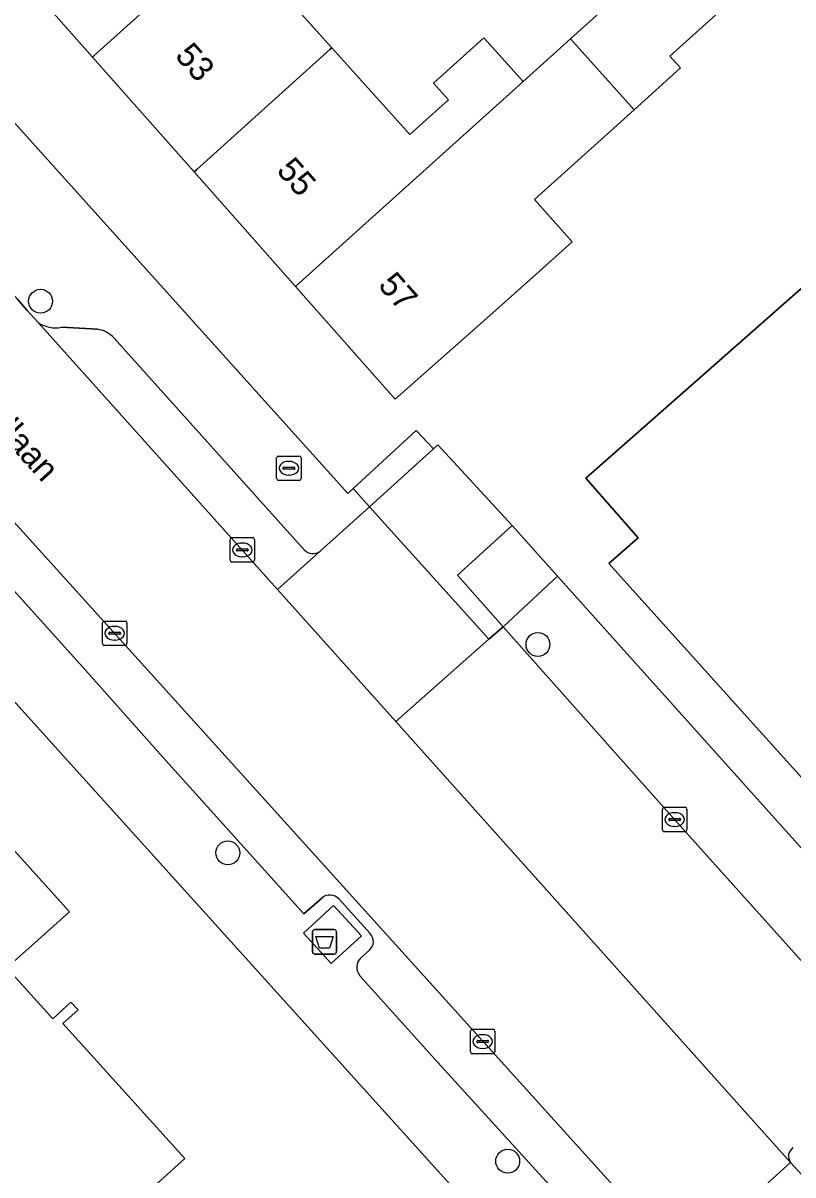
# Model space of a CAD drawing. Extents: x 158352 to 159489, y 383828 to 384603.
# Drawn here: x 159137.51 to 159169.02, y 384115.21 to 384162.33 of the extents above; entities that cross this region are included whole.
import ezdxf

# ---------------------------------------------------------------- set-up
doc = ezdxf.new("R2010")
doc.units = 0
for name, color, linetype in [('IMGEO_Afval_apart_plaats', 7, 'Continuous'), ('IMGEO_Boom', 7, 'Continuous'), ('IMGEO_Brandkraan', 7, 'Continuous'), ('IMGEO_Erf', 7, 'Continuous'), ('IMGEO_Kolk', 7, 'Continuous'), ('IMGEO_Openbare_ruimte_label', 7, 'Continuous'), ('IMGEO_Pand', 7, 'Continuous'), ('IMGEO_Pand_nummerreeks', 7, 'Continuous'), ('IMGEO_Parkeervlak_open', 7, 'Continuous'), ('IMGEO_Rijbaan_lokaal_open', 7, 'Continuous'), ('IMGEO_Voetpad_gesloten', 7, 'Continuous'), ('IMGEO_Voetpad_open', 7, 'Continuous')]:
    doc.layers.add(name, color=color, linetype=linetype)

msp = doc.modelspace()

# ---------------------------------------------------------------- linework, layer by layer
at = {"layer": 'IMGEO_Afval_apart_plaats'}
for p, q in [((159149.352, 384124.346), (159149.352, 384125.146)), ((159149.352, 384125.146), (159149.352, 384124.346)), ((159149.452, 384125.246), (159150.242, 384125.246)), ((159150.242, 384125.246), (159149.452, 384125.246)), ((159150.342, 384125.146), (159150.342, 384124.346)), ((159150.342, 384124.346), (159150.342, 384125.146)), ((159150.242, 384124.246), (159149.452, 384124.246)), ((159149.452, 384124.246), (159150.242, 384124.246))]:
    msp.add_line(p, q, dxfattribs=at)
msp.add_lwpolyline([(159149.495, 384124.96), (159150.199, 384124.96), (159150.05, 384124.49), (159149.644, 384124.49), (159149.495, 384124.96)], dxfattribs=at)
for centre, start, end in [((159149.452, 384125.146), 90, 180), ((159149.452, 384125.146), 90, 180), ((159150.242, 384125.146), 0, 90), ((159150.242, 384125.146), 360, 90), ((159149.452, 384124.346), 180, 270), ((159149.452, 384124.346), 180, 270), ((159150.242, 384124.346), 270, 0), ((159150.242, 384124.346), 270, 0)]:
    msp.add_arc(centre, 0.1, start, end, dxfattribs=at)
at = {"layer": 'IMGEO_Boom'}
for centre in [(159138.225, 384150.951), (159158.584, 384136.912), (159145.89, 384128.385), (159157.345, 384115.772)]:
    msp.add_circle(centre, 0.489, dxfattribs=at)
at = {"layer": 'IMGEO_Brandkraan'}
for p, q in [((159147.888, 384143.694), (159147.888, 384144.546)), ((159147.963, 384144.62), (159148.815, 384144.62)), ((159148.376, 384144.4), (159148.401, 384144.4)), ((159148.889, 384144.546), (159148.889, 384143.694)), ((159148.147, 384144.114), (159148.147, 384144.126)), ((159148.585, 384144.077), (159148.187, 384144.077)), ((159148.19, 384144.163), (159148.588, 384144.163)), ((159148.399, 384143.84), (159148.374, 384143.84)), ((159148.631, 384144.126), (159148.631, 384144.114)), ((159148.815, 384143.62), (159147.963, 384143.62))]:
    msp.add_line(p, q, dxfattribs=at)
for points in [[(159147.888, 384143.694), (159147.888, 384144.546)], [(159147.963, 384144.62), (159148.815, 384144.62)], [(159148.889, 384144.546), (159148.889, 384143.694)], [(159148.815, 384143.62), (159147.963, 384143.62)]]:
    msp.add_lwpolyline(points, dxfattribs=at)
for centre, radius, start, end in [((159147.965, 384144.544), 0.0765, 91.552, 178.448), ((159147.965, 384144.544), 0.0765, 91.552, 178.448), ((159148.813, 384144.544), 0.0765, 1.552, 88.448), ((159148.813, 384144.544), 0.0765, 1.552, 88.448), ((159148.187, 384144.123), 0.0403, 85.8775, 175.7526), ((159148.184, 384144.113), 0.0366, 178.938, 274.7102), ((159148.588, 384144.12), 0.043, 264.8664, 352.4533), ((159148.592, 384144.125), 0.0386, 1.7309, 96.639), ((159147.965, 384143.696), 0.0765, 181.552, 268.448), ((159147.965, 384143.696), 0.0765, 181.552, 268.448), ((159148.813, 384143.696), 0.0765, 271.552, 358.448), ((159148.813, 384143.696), 0.0765, 271.552, 358.448)]:
    msp.add_arc(centre, radius, start, end, dxfattribs=at)
for centre, major_axis, ratio, start_param, end_param in [((159148.375, 384144.12), (-0.387, 0.002), 0.722429, 4.712389, 7.853982), ((159148.4, 384144.12), (-0.39, 0.002), 0.717154, 1.570796, 4.712389)]:
    msp.add_ellipse(centre, major_axis=major_axis, ratio=ratio, start_param=start_param, end_param=end_param, dxfattribs=at)
at = {"layer": 'IMGEO_Erf'}
for points in [[(159146.915, 384164.912), (159150.146, 384161.322), (159153.339, 384157.775), (159154.917, 384159.194), (159154.308, 384159.871), (159156.369, 384161.726), (159157.978, 384159.939), (159159.913, 384161.68), (159165.584, 384166.782)], [(159167.753, 384164.372), (159163.986, 384160.982), (159164.422, 384160.498), (159162.518, 384158.785), (159158.436, 384155.112), (159159.988, 384153.376), (159158.494, 384152.039), (159156.486, 384150.261), (159152.742, 384146.946), (159148.66, 384151.554), (159144.505, 384156.246), (159140.349, 384160.937), (159136.194, 384165.628)], [(159131.654, 384164.363), (159150.455, 384143.468), (159150.8, 384143.093), (159151.017, 384143.292), (159153.602, 384145.67), (159154.312, 384144.917), (159154.488, 384145.075), (159157.522, 384141.771), (159159.381, 384139.7), (159193.614, 384101.55)], [(159170.001, 384098.199), (159138.943, 384132.588), (159119.386, 384154.284), (159095.118, 384132.138), (159096.787, 384130.292), (159097.388, 384130.835), (159118.125, 384149.559), (159139.41, 384125.979), (159136.844, 384123.679), (159138.721, 384121.597), (159139.469, 384122.281), (159139.757, 384121.966), (159139.136, 384121.408), (159144.13, 384115.877), (159130.563, 384103.623), (159122.891, 384112.116), (159117.482, 384107.143), (159118.998, 384105.435), (159115.784, 384101.697), (159130.559, 384088.899), (159127.303, 384085.236), (159128.738, 384084.132), (159129.666, 384083.603), (159130.604, 384083.249)]]:
    msp.add_lwpolyline(points, dxfattribs=at)
msp.add_lwpolyline([(159171.084, 384149.722), (159185.601, 384133.513), (159187.066, 384134.826), (159189.395, 384136.913), (159192.68, 384133.274), (159190.36, 384131.205), (159188.883, 384129.887), (159203.524, 384113.671), (159205.104, 384111.921), (159200.019, 384107.346), (159196.302, 384104.001), (159194.252, 384106.255), (159193.059, 384105.174), (159161.487, 384140.229), (159162.686, 384141.276), (159160.544, 384143.714), (159164.298, 384147.018), (159169.448, 384151.549)], close=True, dxfattribs=at)
at = {"layer": 'IMGEO_Kolk'}
for p, q in [((159145.979, 384140.354), (159145.979, 384141.206)), ((159146.054, 384141.28), (159146.906, 384141.28)), ((159146.467, 384141.06), (159146.492, 384141.06)), ((159146.98, 384141.206), (159146.98, 384140.354)), ((159146.238, 384140.774), (159146.238, 384140.786)), ((159146.676, 384140.737), (159146.278, 384140.737)), ((159146.281, 384140.823), (159146.679, 384140.823)), ((159146.49, 384140.5), (159146.465, 384140.5)), ((159146.722, 384140.786), (159146.722, 384140.774)), ((159146.906, 384140.28), (159146.054, 384140.28)), ((159140.757, 384136.944), (159140.757, 384137.796)), ((159140.832, 384137.87), (159141.684, 384137.87)), ((159141.245, 384137.65), (159141.27, 384137.65)), ((159141.758, 384137.796), (159141.758, 384136.944)), ((159141.016, 384137.364), (159141.016, 384137.376)), ((159141.454, 384137.327), (159141.056, 384137.327)), ((159141.059, 384137.413), (159141.457, 384137.413)), ((159141.5, 384137.376), (159141.5, 384137.364)), ((159141.684, 384136.87), (159140.832, 384136.87)), ((159141.268, 384137.09), (159141.243, 384137.09)), ((159163.68, 384129.324), (159163.68, 384130.176)), ((159163.755, 384130.25), (159164.607, 384130.25)), ((159164.681, 384130.176), (159164.681, 384129.324)), ((159163.939, 384129.744), (159163.939, 384129.756)), ((159164.377, 384129.707), (159163.979, 384129.707)), ((159163.982, 384129.793), (159164.38, 384129.793)), ((159164.168, 384130.03), (159164.193, 384130.03)), ((159164.423, 384129.756), (159164.423, 384129.744)), ((159164.607, 384129.25), (159163.755, 384129.25)), ((159164.191, 384129.47), (159164.166, 384129.47)), ((159155.897, 384121.169), (159156.749, 384121.169)), ((159155.822, 384120.243), (159155.822, 384121.095)), ((159156.081, 384120.663), (159156.081, 384120.675)), ((159156.124, 384120.712), (159156.522, 384120.712)), ((159156.31, 384120.949), (159156.335, 384120.949)), ((159156.565, 384120.675), (159156.565, 384120.663)), ((159156.823, 384121.095), (159156.823, 384120.243)), ((159156.749, 384120.169), (159155.897, 384120.169)), ((159156.519, 384120.626), (159156.121, 384120.626)), ((159156.333, 384120.389), (159156.308, 384120.389))]:
    msp.add_line(p, q, dxfattribs=at)
for points in [[(159145.979, 384140.354), (159145.979, 384141.206)], [(159146.054, 384141.28), (159146.906, 384141.28)], [(159146.98, 384141.206), (159146.98, 384140.354)], [(159146.906, 384140.28), (159146.054, 384140.28)], [(159140.757, 384136.944), (159140.757, 384137.796)], [(159140.832, 384137.87), (159141.684, 384137.87)], [(159141.758, 384137.796), (159141.758, 384136.944)], [(159141.684, 384136.87), (159140.832, 384136.87)], [(159163.68, 384129.324), (159163.68, 384130.176)], [(159163.755, 384130.25), (159164.607, 384130.25)], [(159164.681, 384130.176), (159164.681, 384129.324)], [(159164.607, 384129.25), (159163.755, 384129.25)], [(159155.897, 384121.169), (159156.749, 384121.169)], [(159155.822, 384120.243), (159155.822, 384121.095)], [(159156.823, 384121.095), (159156.823, 384120.243)], [(159156.749, 384120.169), (159155.897, 384120.169)]]:
    msp.add_lwpolyline(points, dxfattribs=at)
for centre, radius, start, end in [((159146.056, 384141.204), 0.0765, 91.552, 178.448), ((159146.056, 384141.204), 0.0765, 91.552, 178.448), ((159146.904, 384141.204), 0.0765, 1.552, 88.448), ((159146.904, 384141.204), 0.0765, 1.552, 88.448), ((159146.278, 384140.783), 0.0403, 85.8775, 175.7526), ((159146.275, 384140.773), 0.0366, 178.938, 274.7102), ((159146.679, 384140.78), 0.043, 264.8664, 352.4533), ((159146.683, 384140.785), 0.0386, 1.7309, 96.639), ((159146.056, 384140.356), 0.0765, 181.552, 268.448), ((159146.056, 384140.356), 0.0765, 181.552, 268.448), ((159146.904, 384140.356), 0.0765, 271.552, 358.448), ((159146.904, 384140.356), 0.0765, 271.552, 358.448), ((159140.834, 384137.794), 0.0765, 91.552, 178.448), ((159140.834, 384137.794), 0.0765, 91.552, 178.448), ((159141.682, 384137.794), 0.0765, 1.552, 88.448), ((159141.682, 384137.794), 0.0765, 1.552, 88.448), ((159141.056, 384137.373), 0.0403, 85.8775, 175.7526), ((159141.053, 384137.363), 0.0366, 178.938, 274.7102), ((159141.457, 384137.37), 0.043, 264.8664, 352.4533), ((159141.461, 384137.375), 0.0386, 1.7309, 96.639), ((159140.834, 384136.946), 0.0765, 181.552, 268.448), ((159140.834, 384136.946), 0.0765, 181.552, 268.448), ((159141.682, 384136.946), 0.0765, 271.552, 358.448), ((159141.682, 384136.946), 0.0765, 271.552, 358.448), ((159163.757, 384130.174), 0.0765, 91.552, 178.448), ((159163.757, 384130.174), 0.0765, 91.552, 178.448), ((159164.605, 384130.174), 0.0765, 1.552, 88.448), ((159164.605, 384130.174), 0.0765, 1.552, 88.448), ((159163.979, 384129.753), 0.0403, 85.8775, 175.7526), ((159163.976, 384129.743), 0.0366, 178.938, 274.7102), ((159164.38, 384129.75), 0.043, 264.8664, 352.4533), ((159164.384, 384129.755), 0.0386, 1.7309, 96.639), ((159163.757, 384129.326), 0.0765, 181.552, 268.448), ((159163.757, 384129.326), 0.0765, 181.552, 268.448), ((159164.605, 384129.326), 0.0765, 271.552, 358.448), ((159164.605, 384129.326), 0.0765, 271.552, 358.448), ((159155.899, 384121.093), 0.0765, 91.552, 178.448), ((159155.899, 384121.093), 0.0765, 91.552, 178.448), ((159156.747, 384121.093), 0.0765, 1.552, 88.448), ((159156.747, 384121.093), 0.0765, 1.552, 88.448), ((159156.121, 384120.672), 0.0403, 85.8775, 175.7526), ((159156.118, 384120.662), 0.0366, 178.938, 274.7102), ((159156.522, 384120.669), 0.043, 264.8664, 352.4533), ((159156.526, 384120.674), 0.0386, 1.7309, 96.639), ((159155.899, 384120.245), 0.0765, 181.552, 268.448), ((159155.899, 384120.245), 0.0765, 181.552, 268.448), ((159156.747, 384120.245), 0.0765, 271.552, 358.448), ((159156.747, 384120.245), 0.0765, 271.552, 358.448)]:
    msp.add_arc(centre, radius, start, end, dxfattribs=at)
for centre, major_axis, ratio, start_param, end_param in [((159146.466, 384140.78), (-0.387, 0.002), 0.722429, 4.712389, 7.853982), ((159146.491, 384140.78), (-0.39, 0.002), 0.717154, 1.570796, 4.712389), ((159141.244, 384137.37), (-0.387, 0.002), 0.722429, 4.712389, 7.853982), ((159141.269, 384137.37), (-0.39, 0.002), 0.717154, 1.570796, 4.712389), ((159164.167, 384129.75), (-0.387, 0.002), 0.722429, 4.712389, 7.853982), ((159164.192, 384129.75), (-0.39, 0.002), 0.717154, 1.570796, 4.712389), ((159156.309, 384120.669), (-0.387, 0.002), 0.722429, 4.712389, 7.853982), ((159156.334, 384120.669), (-0.39, 0.002), 0.717154, 1.570796, 4.712389)]:
    msp.add_ellipse(centre, major_axis=major_axis, ratio=ratio, start_param=start_param, end_param=end_param, dxfattribs=at)
at = {"layer": 'IMGEO_Pand'}
for points in [[(159149.643, 384169.3), (159147.977, 384171.151), (159145.879, 384169.264), (159146.508, 384168.566), (159144.887, 384167.107), (159141.732, 384170.613), (159136.194, 384165.628), (159140.349, 384160.937), (159140.424, 384161.004)], [(159149.643, 384169.3), (159140.424, 384161.004), (159140.349, 384160.937), (159144.505, 384156.246), (159144.616, 384156.346), (159150.062, 384161.247), (159150.146, 384161.322), (159146.915, 384164.912), (159148.484, 384166.324), (159149.121, 384165.617), (159151.241, 384167.525)], [(159159.913, 384161.68), (159162.518, 384158.785), (159164.422, 384160.498), (159163.986, 384160.982), (159167.753, 384164.372), (159165.584, 384166.782)], [(159144.505, 384156.246), (159148.66, 384151.554), (159148.808, 384151.687), (159157.833, 384159.808), (159157.978, 384159.939), (159156.369, 384161.726), (159154.308, 384159.871), (159154.917, 384159.194), (159153.339, 384157.775), (159150.146, 384161.322), (159150.062, 384161.247), (159144.616, 384156.346)], [(159158.436, 384155.112), (159162.518, 384158.785), (159159.913, 384161.68), (159157.978, 384159.939), (159157.833, 384159.808), (159148.808, 384151.687), (159148.66, 384151.554), (159152.742, 384146.946), (159156.486, 384150.261), (159158.494, 384152.039), (159159.988, 384153.376)], [(159203.524, 384113.671), (159188.883, 384129.887), (159190.36, 384131.205), (159192.68, 384133.274), (159189.395, 384136.913), (159187.066, 384134.826), (159185.601, 384133.513), (159171.084, 384149.722), (159169.448, 384151.549), (159164.298, 384147.018), (159160.544, 384143.714), (159162.686, 384141.276), (159161.487, 384140.229), (159193.059, 384105.174), (159194.252, 384106.255), (159196.302, 384104.001), (159200.019, 384107.346), (159205.104, 384111.921)], [(159118.125, 384149.559), (159097.388, 384130.835), (159104.931, 384122.493), (159110.42, 384127.456), (159109.234, 384128.768), (159117.389, 384136.145), (159131.826, 384120.187), (159122.891, 384112.116), (159130.563, 384103.623), (159144.13, 384115.877), (159139.136, 384121.408), (159139.757, 384121.966), (159139.469, 384122.281), (159138.721, 384121.597), (159136.844, 384123.679), (159139.41, 384125.979)]]:
    msp.add_lwpolyline(points, close=True, dxfattribs=at)
at = {"layer": 'IMGEO_Parkeervlak_open'}
for points in [[(159162.765, 384111.099), (159164.541, 384110.954), (159165.33, 384110.726), (159164.461, 384111.685), (159123.264, 384157.258)], [(159123.785, 384153.913), (159139.959, 384135.988), (159143.341, 384132.176), (159149.002, 384125.887), (159149.734, 384126.536)], [(159138.144, 384150.063), (159147.919, 384139.166), (159149.672, 384140.728)], [(159140.554, 384149.807), (159139.075, 384149.886)], [(159149.016, 384140.784), (159141.231, 384149.443)], [(159164.18, 384129.749), (159157.158, 384137.639), (159156.576, 384137.125), (159152.77, 384133.76), (159168.92, 384115.717)], [(159172.745, 384120.154), (159170.635, 384122.552), (159164.18, 384129.749)], [(159150.441, 384126.498), (159151.709, 384125.084)], [(159151.683, 384124.399), (159151.333, 384124.088)], [(159151.298, 384123.362), (159154.484, 384119.816), (159162.101, 384111.445)]]:
    msp.add_lwpolyline(points, dxfattribs=at)
for centre, radius, start, end in [((159138.834, 384151.155), 1.292, 237.7207, 280.7503), ((159140.385, 384148.682), 1.138, 41.9906, 81.4786), ((159149.375, 384141.124), 0.495, 223.3887, 306.8527), ((159150.068, 384126.16), 0.503, 42.2421, 131.6048), ((159151.379, 384124.754), 0.467, 310.6282, 45.0244), ((159151.688, 384123.707), 0.521, 132.9866, 221.4933), ((159169.277, 384115.971), 0.438, 125.4356, 215.4269)]:
    msp.add_arc(centre, radius, start, end, dxfattribs=at)
at = {"layer": 'IMGEO_Rijbaan_lokaal_open'}
for points in [[(159123.06, 384157.482), (159123.264, 384157.258), (159164.461, 384111.685), (159168.92, 384115.717), (159152.77, 384133.76), (159147.919, 384139.166), (159138.144, 384150.063), (159137.681, 384150.579), (159137.275, 384151.031), (159129.243, 384159.954), (159129.144, 384160.063), (159116.013, 384174.683), (159115.905, 384174.803), (159103.647, 384188.361), (159102.012, 384190.158), (159097.375, 384185.97), (159116.308, 384164.973), (159116.392, 384164.857)], [(159172.186, 384112.139), (159170.766, 384113.72), (159168.92, 384115.717), (159164.461, 384111.685), (159165.33, 384110.726), (159166.338, 384109.553), (159167.718, 384108.091)]]:
    msp.add_lwpolyline(points, close=True, dxfattribs=at)
at = {"layer": 'IMGEO_Voetpad_gesloten'}
msp.add_lwpolyline([(159150.116, 384123.862), (159151.355, 384124.997), (159150.216, 384126.234), (159148.989, 384125.095)], close=True, dxfattribs=at)
at = {"layer": 'IMGEO_Voetpad_open'}
for points in [[(159149.672, 384140.728), (159151.688, 384142.548), (159151.017, 384143.292), (159150.8, 384143.093), (159150.455, 384143.468), (159131.654, 384164.363), (159128.785, 384167.551), (159128.116, 384168.294), (159127.643, 384168.82), (159105.763, 384193.159)], [(159123.264, 384157.258), (159123.06, 384157.482), (159122.289, 384156.785), (159118.955, 384160.473), (159116.049, 384158.327), (159117.195, 384157.07), (159119.386, 384154.284), (159138.943, 384132.588), (159170.001, 384098.199), (159190.797, 384075.301), (159192.982, 384077.364), (159174.378, 384097.817), (159166.789, 384106.226)], [(159149.734, 384126.536), (159149.002, 384125.887), (159143.341, 384132.176), (159139.959, 384135.988), (159123.785, 384153.913)], [(159137.275, 384151.031), (159137.681, 384150.579), (159138.144, 384150.063)], [(159139.075, 384149.886), (159140.554, 384149.807)], [(159141.231, 384149.443), (159149.016, 384140.784)], [(159198.657, 384096.134), (159198.542, 384096.028), (159197.301, 384097.421), (159195.069, 384099.924), (159193.614, 384101.55), (159159.381, 384139.7), (159157.158, 384137.639), (159164.18, 384129.749), (159170.635, 384122.552), (159172.745, 384120.154)], [(159151.709, 384125.084), (159150.441, 384126.498)], [(159151.333, 384124.088), (159151.683, 384124.399)], [(159154.484, 384119.816), (159151.298, 384123.362)], [(159162.101, 384111.445), (159154.484, 384119.816)], [(159168.92, 384115.717), (159170.766, 384113.72)]]:
    msp.add_lwpolyline(points, dxfattribs=at)
for points in [[(159154.312, 384144.917), (159153.602, 384145.67), (159151.017, 384143.292), (159151.688, 384142.548)], [(159154.488, 384145.075), (159154.312, 384144.917), (159151.688, 384142.548), (159156.576, 384137.125), (159157.158, 384137.639), (159155.286, 384139.743), (159157.522, 384141.771)], [(159151.688, 384142.548), (159149.672, 384140.728), (159147.919, 384139.166), (159152.77, 384133.76), (159156.576, 384137.125)], [(159157.522, 384141.771), (159155.286, 384139.743), (159157.158, 384137.639), (159159.381, 384139.7)], [(159150.116, 384123.862), (159148.989, 384125.095), (159150.216, 384126.234), (159151.355, 384124.997)]]:
    msp.add_lwpolyline(points, close=True, dxfattribs=at)
for centre, radius, start, end in [((159138.834, 384151.155), 1.292, 237.7207, 280.7503), ((159140.385, 384148.682), 1.138, 41.9906, 81.4786), ((159149.375, 384141.124), 0.495, 223.3887, 306.8527), ((159150.068, 384126.16), 0.503, 42.2421, 131.6048), ((159151.379, 384124.754), 0.467, 310.6282, 45.0244), ((159151.688, 384123.707), 0.521, 132.9866, 221.4933), ((159169.277, 384115.971), 0.438, 125.4356, 215.4269)]:
    msp.add_arc(centre, radius, start, end, dxfattribs=at)

# ---------------------------------------------------------------- texts
at = {"layer": 'IMGEO_Openbare_ruimte_label'}
msp.add_text('Koenraadlaan', height=1, rotation=311.9617, dxfattribs=at).set_placement((159132.748, 384149.692))
at = {"layer": 'IMGEO_Pand_nummerreeks'}
for s, rotation, p in [('53', 311.5336, (159143.689, 384160.967)), ('55', 311.5336, (159147.845, 384156.274)), ('57', 311.5335, (159152.002, 384151.582))]:
    msp.add_text(s, height=1, rotation=rotation, dxfattribs=at).set_placement(p)

doc.saveas('drawing.dxf')
